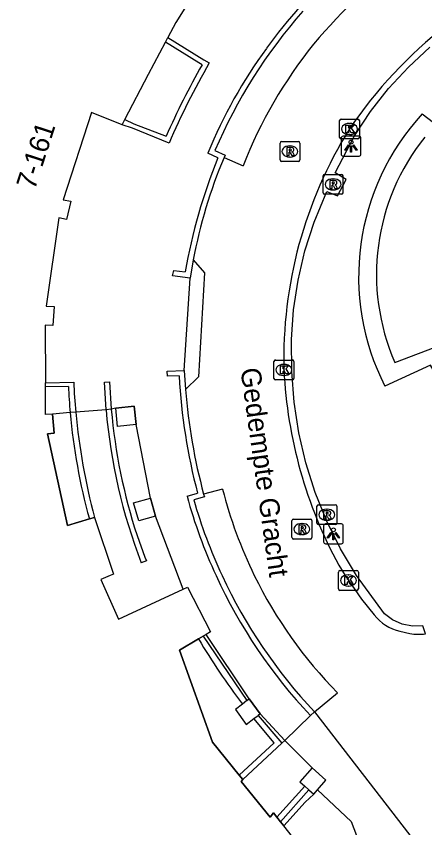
# Model space of a CAD drawing. Extents: x 161087 to 161922, y 382574 to 383873.
# Drawn here: x 161531.62 to 161552.2, y 383237.29 to 383278.18 of the extents above; entities that cross this region are included whole.
import ezdxf

# ---------------------------------------------------------------- set-up
doc = ezdxf.new("R2010")
doc.units = 0
for name, color, linetype in [('IMGEO_Haag', 7, 'Continuous'), ('IMGEO_Kolk', 7, 'Continuous'), ('IMGEO_Lichtpunt', 7, 'Continuous'), ('IMGEO_Muur', 7, 'Continuous'), ('IMGEO_Openbare_ruimte_label', 7, 'Continuous'), ('IMGEO_Pand', 7, 'Continuous'), ('IMGEO_Pand_nummerreeks', 7, 'Continuous'), ('IMGEO_Pand_overbouw', 7, 'Continuous'), ('IMGEO_Rijbaan_lokaal_open', 7, 'Continuous'), ('IMGEO_Rioolput', 7, 'Continuous'), ('IMGEO_Voetpad_open', 7, 'Continuous')]:
    doc.layers.add(name, color=color, linetype=linetype)

msp = doc.modelspace()

# ---------------------------------------------------------------- linework, layer by layer
at = {"layer": 'IMGEO_Haag'}
msp.add_lwpolyline([(161552.237, 383247.061), (161552.105, 383247.463), (161551.577, 383247.448), (161551.058, 383247.552), (161550.576, 383247.77), (161550.175, 383248.072), (161548.755, 383250), (161547.957, 383251.34), (161547.265, 383252.737), (161546.682, 383254.184), (161546.212, 383255.671), (161545.857, 383257.189), (161545.621, 383258.731), (161545.503, 383260.286), (161545.486, 383261.885), (161545.592, 383263.392), (161545.817, 383264.886), (161546.161, 383266.357), (161546.619, 383267.797), (161547.263, 383269.352), (161547.807, 383269.14), (161548.236, 383269.961), (161547.685, 383270.284), (161548.661, 383272.148), (161549.47, 383273.378), (161550.376, 383274.538), (161551.373, 383275.62), (161552.455, 383276.618)], dxfattribs=at)
at = {"layer": 'IMGEO_Kolk'}
for p, q in [((161547.98, 383273.001), (161548.832, 383273.001)), ((161547.905, 383272.075), (161547.905, 383272.927)), ((161548.393, 383272.781), (161548.418, 383272.781)), ((161548.906, 383272.927), (161548.906, 383272.075)), ((161548.416, 383272.221), (161548.391, 383272.221)), ((161548.832, 383272.001), (161547.98, 383272.001)), ((161544.601, 383259.933), (161544.601, 383260.785)), ((161544.676, 383260.859), (161545.528, 383260.859)), ((161545.602, 383260.785), (161545.602, 383259.933)), ((161545.089, 383260.639), (161545.114, 383260.639)), ((161545.112, 383260.079), (161545.087, 383260.079)), ((161545.528, 383259.859), (161544.676, 383259.859)), ((161547.852, 383249.323), (161547.852, 383250.175)), ((161547.927, 383250.249), (161548.779, 383250.249)), ((161548.853, 383250.175), (161548.853, 383249.323)), ((161548.34, 383250.029), (161548.365, 383250.029)), ((161548.363, 383249.469), (161548.338, 383249.469)), ((161548.779, 383249.249), (161547.927, 383249.249))]:
    msp.add_line(p, q, dxfattribs=at)
for points in [[(161547.98, 383273.001), (161548.832, 383273.001)], [(161547.905, 383272.075), (161547.905, 383272.927)], [(161548.226, 383272.701), (161548.349, 383272.701), (161548.349, 383272.55), (161548.479, 383272.701), (161548.643, 383272.701), (161548.497, 383272.55), (161548.65, 383272.301), (161548.498, 383272.301), (161548.413, 383272.465), (161548.349, 383272.398), (161548.349, 383272.301), (161548.226, 383272.301), (161548.226, 383272.701)], [(161548.906, 383272.927), (161548.906, 383272.075)], [(161548.832, 383272.001), (161547.98, 383272.001)], [(161544.601, 383259.933), (161544.601, 383260.785)], [(161544.676, 383260.859), (161545.528, 383260.859)], [(161545.602, 383260.785), (161545.602, 383259.933)], [(161544.922, 383260.559), (161545.045, 383260.559), (161545.045, 383260.408), (161545.175, 383260.559), (161545.339, 383260.559), (161545.193, 383260.408), (161545.346, 383260.159), (161545.194, 383260.159), (161545.109, 383260.323), (161545.045, 383260.256), (161545.045, 383260.159), (161544.922, 383260.159), (161544.922, 383260.559)], [(161545.528, 383259.859), (161544.676, 383259.859)], [(161547.852, 383249.323), (161547.852, 383250.175)], [(161547.927, 383250.249), (161548.779, 383250.249)], [(161548.853, 383250.175), (161548.853, 383249.323)], [(161548.173, 383249.949), (161548.296, 383249.949), (161548.296, 383249.798), (161548.426, 383249.949), (161548.59, 383249.949), (161548.444, 383249.798), (161548.597, 383249.549), (161548.445, 383249.549), (161548.36, 383249.713), (161548.296, 383249.646), (161548.296, 383249.549), (161548.173, 383249.549), (161548.173, 383249.949)], [(161548.779, 383249.249), (161547.927, 383249.249)]]:
    msp.add_lwpolyline(points, dxfattribs=at)
for centre, start, end in [((161547.982, 383272.925), 91.552, 178.448), ((161547.982, 383272.925), 91.552, 178.448), ((161548.83, 383272.925), 1.552, 88.448), ((161548.83, 383272.925), 1.552, 88.448), ((161547.982, 383272.077), 181.552, 268.448), ((161547.982, 383272.077), 181.552, 268.448), ((161548.83, 383272.077), 271.552, 358.448), ((161548.83, 383272.077), 271.552, 358.448), ((161544.678, 383260.783), 91.552, 178.448), ((161544.678, 383260.783), 91.552, 178.448), ((161545.526, 383260.783), 1.552, 88.448), ((161545.526, 383260.783), 1.552, 88.448), ((161544.678, 383259.935), 181.552, 268.448), ((161544.678, 383259.935), 181.552, 268.448), ((161545.526, 383259.935), 271.552, 358.448), ((161545.526, 383259.935), 271.552, 358.448), ((161547.929, 383250.173), 91.552, 178.448), ((161547.929, 383250.173), 91.552, 178.448), ((161548.777, 383250.173), 1.552, 88.448), ((161548.777, 383250.173), 1.552, 88.448), ((161547.929, 383249.325), 181.552, 268.448), ((161547.929, 383249.325), 181.552, 268.448), ((161548.777, 383249.325), 271.552, 358.448), ((161548.777, 383249.325), 271.552, 358.448)]:
    msp.add_arc(centre, 0.0765, start, end, dxfattribs=at)
for centre, major_axis, ratio, start_param, end_param in [((161548.392, 383272.501), (-0.387, 0.002), 0.722429, 4.712389, 7.853982), ((161548.417, 383272.501), (-0.39, 0.002), 0.717154, 1.570796, 4.712389), ((161545.088, 383260.359), (-0.387, 0.002), 0.722429, 4.712389, 7.853982), ((161545.113, 383260.359), (-0.39, 0.002), 0.717154, 1.570796, 4.712389), ((161548.339, 383249.749), (-0.387, 0.002), 0.722429, 4.712389, 7.853982), ((161548.364, 383249.749), (-0.39, 0.002), 0.717154, 1.570796, 4.712389)]:
    msp.add_ellipse(centre, major_axis=major_axis, ratio=ratio, start_param=start_param, end_param=end_param, dxfattribs=at)
at = {"layer": 'IMGEO_Lichtpunt'}
for p, q in [((161547.985, 383272.04), (161547.985, 383271.233)), ((161547.985, 383272.04), (161547.985, 383271.233)), ((161548.887, 383272.135), (161548.079, 383272.135)), ((161548.887, 383272.135), (161548.079, 383272.135)), ((161548.981, 383271.233), (161548.981, 383272.04)), ((161548.981, 383271.233), (161548.981, 383272.04)), ((161548.079, 383271.139), (161548.887, 383271.139)), ((161548.079, 383271.139), (161548.887, 383271.139)), ((161548, 383252.598), (161547.192, 383252.598)), ((161548, 383252.598), (161547.192, 383252.598)), ((161547.098, 383252.503), (161547.098, 383251.696)), ((161547.098, 383252.503), (161547.098, 383251.696)), ((161548.094, 383251.696), (161548.094, 383252.503)), ((161548.094, 383251.696), (161548.094, 383252.503)), ((161547.192, 383251.602), (161548, 383251.602)), ((161547.192, 383251.602), (161548, 383251.602))]:
    msp.add_line(p, q, dxfattribs=at)
for points in [[(161548.359, 383271.704), (161548.398, 383271.676), (161548.21, 383271.414), (161548.172, 383271.441), (161548.359, 383271.704)], [(161548.461, 383271.656), (161548.508, 383271.656), (161548.508, 383271.334), (161548.461, 383271.334), (161548.461, 383271.656)], [(161548.571, 383271.676), (161548.609, 383271.703), (161548.796, 383271.441), (161548.757, 383271.413), (161548.571, 383271.676)], [(161547.472, 383252.167), (161547.511, 383252.139), (161547.323, 383251.877), (161547.285, 383251.904), (161547.472, 383252.167)], [(161547.574, 383252.119), (161547.621, 383252.119), (161547.621, 383251.797), (161547.574, 383251.797), (161547.574, 383252.119)], [(161547.684, 383252.139), (161547.722, 383252.166), (161547.909, 383251.904), (161547.87, 383251.876), (161547.684, 383252.139)]]:
    msp.add_lwpolyline(points, dxfattribs=at)
for centre in [(161548.484, 383271.838), (161547.597, 383252.301)]:
    msp.add_circle(centre, 0.0994, dxfattribs=at)
for centre, start, end in [((161548.079, 383272.04), 90, 180), ((161548.079, 383272.04), 90, 180), ((161548.887, 383272.04), 0, 90), ((161548.887, 383272.04), 0, 90), ((161548.079, 383271.233), 180, 270), ((161548.079, 383271.233), 180, 270), ((161548.887, 383271.233), 270, 0), ((161548.887, 383271.233), 270, 360), ((161547.192, 383252.503), 90, 180), ((161547.192, 383252.503), 90, 180), ((161548, 383252.503), 0, 90), ((161548, 383252.503), 0, 90), ((161547.192, 383251.696), 180, 270), ((161547.192, 383251.696), 180, 270), ((161548, 383251.696), 270, 0), ((161548, 383251.696), 270, 360)]:
    msp.add_arc(centre, 0.0946, start, end, dxfattribs=at)
at = {"layer": 'IMGEO_Muur'}
for points in [[(161539.258, 383277.107), (161541.072, 383275.994), (161541.343, 383275.827)], [(161540.978, 383275.734), (161540.822, 383275.829), (161539.133, 383276.868)], [(161537.096, 383272.977), (161537.547, 383272.768), (161539.174, 383272.136)], [(161539.316, 383271.785), (161537.473, 383272.543), (161536.961, 383272.718)], [(161541.628, 383271.412), (161542.139, 383271.185), (161542.085, 383271.058)], [(161541.772, 383271.042), (161541.27, 383271.285)], [(161540.534, 383265.909), (161540.378, 383264.991)], [(161540.378, 383264.991), (161539.485, 383265.108), (161539.557, 383265.365), (161540.123, 383265.296)], [(161539.821, 383260.053), (161539.24, 383260.045), (161539.219, 383260.302), (161540.085, 383260.335)], [(161540.085, 383260.335), (161540.145, 383259.372)], [(161533.091, 383259.706), (161534.514, 383259.747)], [(161534.25, 383259.531), (161533.092, 383259.499)], [(161536.144, 383258.353), (161536.061, 383259.737), (161536.323, 383259.759), (161536.408, 383258.373)], [(161536.408, 383258.373), (161536.144, 383258.353)], [(161540.222, 383253.993), (161540.755, 383254.152)], [(161541.059, 383254.097), (161541.097, 383253.958), (161540.559, 383253.817)], [(161537.705, 383252.014), (161538.089, 383250.918), (161538.172, 383250.733), (161537.915, 383250.641)], [(161541.027, 383246.935), (161543.233, 383243.698)], [(161546.647, 383243.125), (161546.442, 383242.947)], [(161542.844, 383239.945), (161544.619, 383241.564), (161543.586, 383242.786)], [(161543.8, 383242.95), (161544.993, 383241.543)], [(161544.993, 383241.543), (161543.029, 383239.726)], [(161544.751, 383237.821), (161546.162, 383239.381)], [(161546.362, 383239.201), (161544.933, 383237.591)]]:
    msp.add_lwpolyline(points, dxfattribs=at)
for centre, radius, start, end in [((161566.901, 383260.148), 27.998, 121.8882, 144.0993), ((161565.672, 383261.176), 26.132, 138.6631, 156.9398), ((161564.472, 383261.778), 25.075, 143.8628, 157.7189), ((161573.783, 383257.035), 37.761, 150.3162, 156.4263), ((161574.131, 383256.855), 37.881, 149.9453, 156.7886), ((161568.87, 383260.156), 29.203, 158.113, 169.862), ((161565.501, 383261.196), 25.408, 157.1618, 169.3111), ((161569.05, 383261.655), 29.273, 183.137, 194.8511), ((161561.642, 383260.647), 27.415, 182.3337, 185.1048), ((161566.389, 383261.172), 31.907, 182.56, 185.2889), ((161569.037, 383261.661), 28.982, 184.5307, 195.1294), ((161564.166, 383260.729), 28.123, 184.8459, 201.0207), ((161564.508, 383260.793), 28.204, 184.9214, 198.1348), ((161563.943, 383260.79), 29.719, 184.985, 195.4967), ((161566.429, 383261.157), 31.945, 185.2547, 194.9288), ((161564.329, 383260.567), 24.987, 195.2531, 205.017), ((161565.186, 383260.843), 25.609, 195.9223, 205.0482), ((161565.142, 383260.687), 25.776, 204.4948, 223.4906), ((161565.43, 383260.88), 25.847, 204.8946, 223.3885), ((161572.738, 383265.902), 37.213, 210.8816, 216.9727)]:
    msp.add_arc(centre, radius, start, end, dxfattribs=at)
at = {"layer": 'IMGEO_Pand'}
for points in [[(161540.969, 383279.731), (161540.45, 383279.149), (161539.653, 383277.861), (161539.258, 383277.107)], [(161539.133, 383276.868), (161539.258, 383277.107)], [(161537.096, 383272.977), (161538.289, 383275.256), (161539.133, 383276.868)], [(161536.961, 383272.718), (161535.403, 383273.334), (161533.976, 383268.929), (161534.363, 383268.858), (161534.147, 383267.938), (161533.76, 383268.017), (161533.132, 383263.576), (161533.523, 383263.549), (161533.468, 383262.605), (161533.074, 383262.622), (161533.091, 383259.706)], [(161536.961, 383272.718), (161537.096, 383272.977)], [(161533.092, 383259.499), (161533.091, 383259.706)], [(161535.304, 383252.85), (161534.193, 383252.519), (161533.198, 383257.144), (161533.534, 383257.166), (161533.452, 383258.134), (161533.1, 383258.12), (161533.092, 383259.499)], [(161537.667, 383257.61), (161536.725, 383257.513), (161536.628, 383258.437), (161537.566, 383258.538), (161537.667, 383257.61)], [(161538.638, 383252.992), (161537.792, 383252.758), (161537.53, 383253.665), (161538.386, 383253.9), (161538.638, 383252.992)], [(161535.562, 383252.927), (161535.304, 383252.85)], [(161535.562, 383252.927), (161536.525, 383250.07), (161536.358, 383250), (161535.877, 383249.799), (161536.766, 383247.796), (161540.028, 383249.316), (161540.249, 383249.419), (161541.407, 383247.159), (161541.184, 383247.027), (161541.027, 383246.935)], [(161542.844, 383239.945), (161541.504, 383241.6), (161539.843, 383246.238), (161540.801, 383246.802)], [(161540.801, 383246.802), (161541.027, 383246.935)], [(161543.233, 383243.698), (161543.008, 383243.521)], [(161543.233, 383243.698), (161543.346, 383243.786), (161543.91, 383243.034), (161543.8, 383242.95)], [(161543.008, 383243.521), (161542.657, 383243.246), (161543.205, 383242.494), (161543.586, 383242.786)], [(161543.586, 383242.786), (161543.8, 383242.95)], [(161546.522, 383240.299), (161545.909, 383239.609), (161546.162, 383239.381)], [(161546.794, 383239.201), (161547.218, 383239.681), (161546.522, 383240.299)], [(161543.029, 383239.726), (161542.844, 383239.945)], [(161544.751, 383237.821), (161544.58, 383238.039), (161544.416, 383237.827), (161542.941, 383239.617), (161543.029, 383239.726)], [(161546.162, 383239.381), (161546.362, 383239.201)], [(161546.362, 383239.201), (161546.602, 383238.984)], [(161546.602, 383238.984), (161546.794, 383239.201)], [(161544.933, 383237.591), (161544.751, 383237.821)], [(161545.097, 383237.383), (161544.933, 383237.591)], [(161551.928, 383231.149), (161550.565, 383235.042), (161547.755, 383234.01), (161545.097, 383237.383)]]:
    msp.add_lwpolyline(points, dxfattribs=at)
at = {"layer": 'IMGEO_Pand_overbouw'}
for points in [[(161540.028, 383249.316), (161538.638, 383252.992), (161538.386, 383253.9), (161537.667, 383257.61), (161537.566, 383258.538), (161536.628, 383258.437), (161536.408, 383258.373), (161536.144, 383258.353), (161534.618, 383258.231), (161534.336, 383258.208), (161533.452, 383258.134), (161533.534, 383257.166), (161533.198, 383257.144), (161534.193, 383252.519), (161535.304, 383252.85), (161535.562, 383252.927), (161536.525, 383250.07), (161536.358, 383250), (161535.877, 383249.799), (161536.766, 383247.796)], [(161545.097, 383237.383), (161546.171, 383238.57), (161546.602, 383238.984), (161546.794, 383239.201), (161547.218, 383239.681), (161546.522, 383240.299), (161545.142, 383241.687), (161543.91, 383243.034), (161543.346, 383243.786), (161541.184, 383247.027), (161541.027, 383246.935), (161540.801, 383246.802), (161539.843, 383246.238), (161541.504, 383241.6), (161542.844, 383239.945), (161543.029, 383239.726), (161542.941, 383239.617), (161544.416, 383237.827), (161544.58, 383238.039), (161544.751, 383237.821), (161544.933, 383237.591)]]:
    msp.add_lwpolyline(points, close=True, dxfattribs=at)
at = {"layer": 'IMGEO_Rijbaan_lokaal_open'}
for points in [[(161542.085, 383271.058), (161543.047, 383270.652)], [(161540.534, 383265.909), (161541.095, 383265.25), (161540.8, 383260.011), (161540.145, 383259.372)], [(161542.016, 383254.35), (161541.059, 383254.097)], [(161547.863, 383250.518), (161548.189, 383250), (161549.009, 383248.813), (161549.653, 383248.022)], [(161550.943, 383247.2), (161551.446, 383247.078)], [(161546.647, 383243.125), (161547.808, 383244.088)], [(161546.647, 383243.125), (161551.442, 383236.915)]]:
    msp.add_lwpolyline(points, dxfattribs=at)
for centre, radius, start, end in [((161567.679, 383259.128), 27.494, 125.9018, 140.0544), ((161567.287, 383259.764), 22.775, 127.9807, 145.9966), ((161564.914, 383262.07), 23.491, 141.2262, 158.5718), ((161566.966, 383260.93), 21.872, 148.0592, 181.496), ((161568.038, 383261.486), 22.963, 182.8132, 208.5309), ((161563.717, 383259.844), 22.386, 194.2076, 206.0883), ((161563.634, 383259.765), 22.277, 206.0001, 224.7298), ((161551.355, 383249.27), 2.111, 216.2523, 258.7364), ((161551.893, 383249.46), 2.424, 259.3746, 278.163)]:
    msp.add_arc(centre, radius, start, end, dxfattribs=at)
at = {"layer": 'IMGEO_Rioolput'}
for p, q in [((161544.905, 383270.942), (161544.905, 383271.794)), ((161544.98, 383271.868), (161545.832, 383271.868)), ((161545.906, 383271.794), (161545.906, 383270.942)), ((161545.393, 383271.648), (161545.418, 383271.648)), ((161545.416, 383271.088), (161545.391, 383271.088)), ((161545.832, 383270.868), (161544.98, 383270.868)), ((161547.077, 383269.283), (161547.077, 383270.135)), ((161547.152, 383270.209), (161548.004, 383270.209)), ((161548.078, 383270.135), (161548.078, 383269.283)), ((161547.565, 383269.989), (161547.59, 383269.989)), ((161547.588, 383269.429), (161547.563, 383269.429)), ((161548.004, 383269.209), (161547.152, 383269.209)), ((161546.764, 383252.636), (161546.764, 383253.488)), ((161546.839, 383253.562), (161547.691, 383253.562)), ((161547.252, 383253.342), (161547.277, 383253.342)), ((161547.765, 383253.488), (161547.765, 383252.636)), ((161545.509, 383251.912), (161545.509, 383252.764)), ((161545.584, 383252.838), (161546.436, 383252.838)), ((161545.997, 383252.618), (161546.022, 383252.618)), ((161546.51, 383252.764), (161546.51, 383251.912)), ((161547.691, 383252.562), (161546.839, 383252.562)), ((161547.275, 383252.782), (161547.25, 383252.782)), ((161546.436, 383251.838), (161545.584, 383251.838)), ((161546.02, 383252.058), (161545.995, 383252.058))]:
    msp.add_line(p, q, dxfattribs=at)
for points in [[(161544.905, 383270.942), (161544.905, 383271.794)], [(161544.98, 383271.868), (161545.832, 383271.868)], [(161545.906, 383271.794), (161545.906, 383270.942)], [(161545.494, 383271.566), (161545.242, 383271.568), (161545.242, 383271.168)], [(161545.42, 383271.487), (161545.366, 383271.487), (161545.366, 383271.406)], [(161545.366, 383271.406), (161545.418, 383271.406)], [(161545.242, 383271.168), (161545.366, 383271.168), (161545.366, 383271.33), (161545.377, 383271.33)], [(161545.424, 383271.301), (161545.495, 383271.168), (161545.635, 383271.168), (161545.57, 383271.294)], [(161545.832, 383270.868), (161544.98, 383270.868)], [(161547.077, 383269.283), (161547.077, 383270.135)], [(161547.152, 383270.209), (161548.004, 383270.209)], [(161548.078, 383270.135), (161548.078, 383269.283)], [(161547.666, 383269.907), (161547.414, 383269.909), (161547.414, 383269.509)], [(161547.592, 383269.828), (161547.538, 383269.828), (161547.538, 383269.747)], [(161547.538, 383269.747), (161547.59, 383269.747)], [(161547.414, 383269.509), (161547.538, 383269.509), (161547.538, 383269.671), (161547.549, 383269.671)], [(161547.596, 383269.642), (161547.667, 383269.509), (161547.807, 383269.509), (161547.742, 383269.635)], [(161548.004, 383269.209), (161547.152, 383269.209)], [(161546.764, 383252.636), (161546.764, 383253.488)], [(161546.839, 383253.562), (161547.691, 383253.562)], [(161547.765, 383253.488), (161547.765, 383252.636)], [(161547.353, 383253.26), (161547.101, 383253.262), (161547.101, 383252.862)], [(161547.101, 383252.862), (161547.225, 383252.862), (161547.225, 383253.024), (161547.236, 383253.024)], [(161547.279, 383253.181), (161547.225, 383253.181), (161547.225, 383253.1)], [(161547.225, 383253.1), (161547.277, 383253.1)], [(161547.283, 383252.995), (161547.354, 383252.862), (161547.494, 383252.862), (161547.429, 383252.988)], [(161545.509, 383251.912), (161545.509, 383252.764)], [(161545.584, 383252.838), (161546.436, 383252.838)], [(161546.098, 383252.536), (161545.846, 383252.538), (161545.846, 383252.138)], [(161546.51, 383252.764), (161546.51, 383251.912)], [(161547.691, 383252.562), (161546.839, 383252.562)], [(161545.846, 383252.138), (161545.97, 383252.138), (161545.97, 383252.3), (161545.981, 383252.3)], [(161546.024, 383252.457), (161545.97, 383252.457), (161545.97, 383252.376)], [(161545.97, 383252.376), (161546.022, 383252.376)], [(161546.028, 383252.271), (161546.099, 383252.138), (161546.239, 383252.138), (161546.174, 383252.264)], [(161546.436, 383251.838), (161545.584, 383251.838)]]:
    msp.add_lwpolyline(points, dxfattribs=at)
for centre, radius, start, end in [((161544.982, 383271.792), 0.0765, 91.552, 178.448), ((161544.982, 383271.792), 0.0765, 91.552, 178.448), ((161545.83, 383271.792), 0.0765, 1.552, 88.448), ((161545.83, 383271.792), 0.0765, 1.552, 88.448), ((161545.402, 383271.595), 0.19, 274.7715, 282.9687), ((161545.426, 383271.391), 0.0964, 77.0061, 93.1865), ((161545.44, 383271.448), 0.0378, 276.6634, 79.6772), ((161545.493, 383271.456), 0.109, 350.3612, 89.416), ((161545.491, 383271.456), 0.112, 277.5842, 350.9817), ((161545.475, 383271.241), 0.108, 29.5134, 73.7905), ((161544.982, 383270.944), 0.0765, 181.552, 268.448), ((161544.982, 383270.944), 0.0765, 181.552, 268.448), ((161545.376, 383271.277), 0.0533, 26.0293, 88.6989), ((161545.83, 383270.944), 0.0765, 271.552, 358.448), ((161545.83, 383270.944), 0.0765, 271.552, 358.448), ((161547.154, 383270.133), 0.0765, 91.552, 178.448), ((161547.154, 383270.133), 0.0765, 91.552, 178.448), ((161548.002, 383270.133), 0.0765, 1.552, 88.448), ((161548.002, 383270.133), 0.0765, 1.552, 88.448), ((161547.574, 383269.936), 0.19, 274.7715, 282.9687), ((161547.598, 383269.732), 0.0964, 77.0061, 93.1865), ((161547.612, 383269.789), 0.0378, 276.6634, 79.6772), ((161547.665, 383269.797), 0.109, 350.3612, 89.416), ((161547.663, 383269.797), 0.112, 277.5842, 350.9817), ((161547.548, 383269.618), 0.0533, 26.0293, 88.6989), ((161547.647, 383269.582), 0.108, 29.5134, 73.7905), ((161547.154, 383269.285), 0.0765, 181.552, 268.448), ((161547.154, 383269.285), 0.0765, 181.552, 268.448), ((161548.002, 383269.285), 0.0765, 271.552, 358.448), ((161548.002, 383269.285), 0.0765, 271.552, 358.448), ((161546.841, 383253.486), 0.0765, 91.552, 178.448), ((161546.841, 383253.486), 0.0765, 91.552, 178.448), ((161547.689, 383253.486), 0.0765, 1.552, 88.448), ((161547.689, 383253.486), 0.0765, 1.552, 88.448), ((161547.235, 383252.971), 0.0533, 26.0293, 88.6989), ((161547.261, 383253.289), 0.19, 274.7715, 282.9687), ((161547.285, 383253.085), 0.0964, 77.0061, 93.1865), ((161547.299, 383253.142), 0.0378, 276.6634, 79.6772), ((161547.352, 383253.15), 0.109, 350.3612, 89.416), ((161547.35, 383253.15), 0.112, 277.5842, 350.9817), ((161547.334, 383252.935), 0.108, 29.5134, 73.7905), ((161545.586, 383252.762), 0.0765, 91.552, 178.448), ((161545.586, 383252.762), 0.0765, 91.552, 178.448), ((161546.097, 383252.426), 0.109, 350.3612, 89.416), ((161546.434, 383252.762), 0.0765, 1.552, 88.448), ((161546.434, 383252.762), 0.0765, 1.552, 88.448), ((161546.841, 383252.638), 0.0765, 181.552, 268.448), ((161546.841, 383252.638), 0.0765, 181.552, 268.448), ((161547.689, 383252.638), 0.0765, 271.552, 358.448), ((161547.689, 383252.638), 0.0765, 271.552, 358.448), ((161545.98, 383252.247), 0.0533, 26.0293, 88.6989), ((161546.006, 383252.565), 0.19, 274.7715, 282.9687), ((161546.03, 383252.361), 0.0964, 77.0061, 93.1865), ((161546.044, 383252.418), 0.0378, 276.6634, 79.6772), ((161546.095, 383252.426), 0.112, 277.5842, 350.9817), ((161546.079, 383252.211), 0.108, 29.5134, 73.7905), ((161545.586, 383251.914), 0.0765, 181.552, 268.448), ((161545.586, 383251.914), 0.0765, 181.552, 268.448), ((161546.434, 383251.914), 0.0765, 271.552, 358.448), ((161546.434, 383251.914), 0.0765, 271.552, 358.448)]:
    msp.add_arc(centre, radius, start, end, dxfattribs=at)
for centre, major_axis, ratio, start_param, end_param in [((161545.392, 383271.368), (-0.387, 0.002), 0.722429, 4.712389, 7.853982), ((161545.417, 383271.368), (-0.39, 0.002), 0.717154, 1.570796, 4.712389), ((161547.564, 383269.709), (-0.387, 0.002), 0.722429, 4.712389, 7.853982), ((161547.589, 383269.709), (-0.39, 0.002), 0.717154, 1.570796, 4.712389), ((161547.251, 383253.062), (-0.387, 0.002), 0.722429, 4.712389, 7.853982), ((161547.276, 383253.062), (-0.39, 0.002), 0.717154, 1.570796, 4.712389), ((161545.996, 383252.338), (-0.387, 0.002), 0.722429, 4.712389, 7.853982), ((161546.021, 383252.338), (-0.39, 0.002), 0.717154, 1.570796, 4.712389)]:
    msp.add_ellipse(centre, major_axis=major_axis, ratio=ratio, start_param=start_param, end_param=end_param, dxfattribs=at)
at = {"layer": 'IMGEO_Voetpad_open'}
for points in [[(161552.07, 383273.26), (161554.48, 383271.423)], [(161540.085, 383260.335), (161540.378, 383264.991)], [(161550.691, 383260.737), (161553.068, 383261.635)], [(161558.374, 383250.418), (161552.479, 383260.607), (161550.188, 383259.545)], [(161545.142, 383241.687), (161546.442, 383242.947)], [(161544.993, 383241.543), (161545.142, 383241.687)], [(161545.142, 383241.687), (161546.522, 383240.299)], [(161546.794, 383239.201), (161548.492, 383237.601), (161549.073, 383236.058)], [(161545.097, 383237.383), (161546.171, 383238.57), (161546.602, 383238.984)]]:
    msp.add_lwpolyline(points, dxfattribs=at)
for centre, radius, start, end in [((161560.979, 383265.051), 12.114, 137.3407, 207.0324), ((161560.822, 383265.169), 11.058, 141.2578, 203.6283)]:
    msp.add_arc(centre, radius, start, end, dxfattribs=at)

# ---------------------------------------------------------------- texts
at = {"layer": 'IMGEO_Openbare_ruimte_label'}
msp.add_text('Gedempte Gracht', height=1, rotation=277.9356, dxfattribs=at).set_placement((161542.909, 383260.401))
msp.add_text('Gedempte Gracht', height=1, rotation=277.9356, dxfattribs=at).set_placement((161542.909, 383260.401))
at = {"layer": 'IMGEO_Pand_nummerreeks'}
msp.add_text('7-161', height=1, rotation=72.0494, dxfattribs=at).set_placement((161532.549, 383269.391))

doc.saveas('drawing.dxf')
